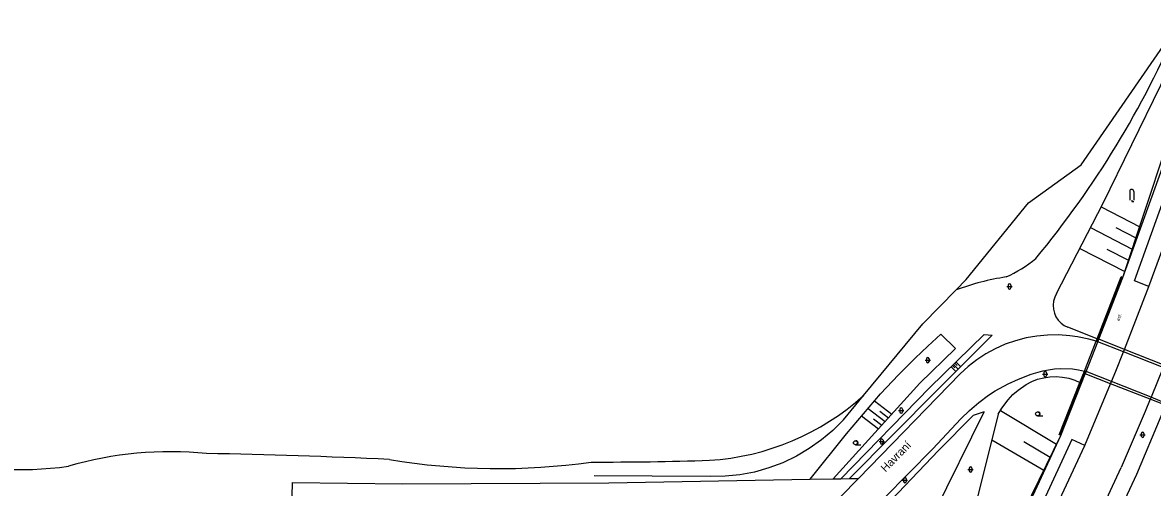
# Model space of a CAD drawing. Extents: x -596024 to -594475, y -1163820 to -1161957.
# Drawn here: x -595812.6 to -595600.9, y -1162859.7 to -1162772.6 of the extents above; entities that cross this region are included whole.
import ezdxf

# ---------------------------------------------------------------- set-up
doc = ezdxf.new("R2010")
doc.units = 0
for name, color, linetype in [('Level 10', 7, 'Continuous'), ('Level 11', 7, 'Continuous'), ('Level 14', 7, 'Continuous'), ('Level 15', 7, 'Continuous'), ('Level 36', 7, 'Continuous'), ('Level 40', 7, 'Continuous'), ('Level 49', 7, 'Continuous')]:
    doc.layers.add(name, color=color, linetype=linetype)

msp = doc.modelspace()

# ---------------------------------------------------------------- linework, layer by layer
at = {"layer": 'Level 10'}
for points in [[(-595601.5, -1162822.03), (-595592.61, -1162797.68)], [(-595606.12, -1162833.81), (-595601.5, -1162822.03)], [(-595611.41, -1162832.27), (-595612.79, -1162831.87), (-595614.9, -1162831.43), (-595616.32, -1162831.23), (-595618.47, -1162831.08), (-595620.51, -1162831.11), (-595622.54, -1162831.3), (-595624.55, -1162831.66), (-595626.52, -1162832.18), (-595628.44, -1162832.85), (-595630.31, -1162833.68), (-595632.1, -1162834.65), (-595633.8, -1162835.77), (-595635.41, -1162837.02), (-595636.92, -1162838.39)], [(-595611.41, -1162832.27), (-595611.37, -1162832.28), (-595611.25, -1162832.32), (-595611.23, -1162832.33)], [(-595611.11, -1162832.38), (-595611.23, -1162832.33)], [(-595606.3, -1162834.27), (-595611.11, -1162832.38)], [(-595608.54, -1162839.84), (-595607.7, -1162837.85), (-595606.3, -1162834.27)], [(-595606.3, -1162834.27), (-595606.12, -1162833.81)], [(-595598.85, -1162837.2), (-595606.3, -1162834.27)], [(-595636.74, -1162846.84), (-595635.12, -1162845.23), (-595633.4, -1162843.73), (-595631.59, -1162842.35), (-595630.35, -1162841.56), (-595627.87, -1162840.25), (-595625.93, -1162839.4), (-595623.58, -1162838.46), (-595621.42, -1162837.82), (-595620.31, -1162837.6), (-595619.2, -1162837.46), (-595618.07, -1162837.39), (-595615.82, -1162837.47), (-595614.7, -1162837.63), (-595613.6, -1162837.85)], [(-595598.85, -1162837.2), (-595601.12, -1162842.77)], [(-595666.85, -1162869.3), (-595659.35, -1162861.44), (-595655.97, -1162857.97), (-595636.92, -1162838.39)], [(-595613.6, -1162837.85), (-595613.52, -1162837.87)], [(-595613.29, -1162837.96), (-595613.52, -1162837.87)], [(-595608.54, -1162839.84), (-595613.29, -1162837.96)], [(-595608.7, -1162840.23), (-595608.54, -1162839.84)], [(-595601.12, -1162842.77), (-595608.54, -1162839.84)], [(-595613.55, -1162851.79), (-595608.7, -1162840.23)], [(-595601.27, -1162843.15), (-595602.21, -1162845.47), (-595606.7, -1162855.95)], [(-595601.12, -1162842.77), (-595601.27, -1162843.15)], [(-595598.25, -1162843.91), (-595601.12, -1162842.77)], [(-595603.8, -1162857.18), (-595599.22, -1162846.31), (-595598.4, -1162844.28)], [(-595642.02, -1162852.43), (-595636.74, -1162846.84)], [(-595642.02, -1162852.43), (-595655.68, -1162866.28)], [(-595624.69, -1162875.81), (-595613.55, -1162851.79)], [(-595617.87, -1162880.07), (-595606.7, -1162855.95)], [(-595615.16, -1162881.55), (-595603.8, -1162857.18)]]:
    msp.add_lwpolyline(points, dxfattribs=at)
at = {"layer": 'Level 11'}
for points in [[(-595614.19, -1162799.22), (-595595.79, -1162772.55)], [(-595606.4, -1162820.34), (-595597.6, -1162795.89)], [(-595601.5, -1162822.03), (-595604.23, -1162820.98), (-595595.51, -1162796.8)], [(-595624.09, -1162806.34), (-595614.19, -1162799.22)], [(-595635.76, -1162820.73), (-595624.09, -1162806.34)], [(-595643.87, -1162828.99), (-595637.64, -1162822.64), (-595635.76, -1162820.73)], [(-595611.23, -1162831.79), (-595606.7, -1162820.22)], [(-595611.1, -1162831.84), (-595606.58, -1162820.27)], [(-595610.93, -1162831.91), (-595606.4, -1162820.34)], [(-595606.58, -1162820.27), (-595606.7, -1162820.22)], [(-595606.4, -1162820.34), (-595606.58, -1162820.27)], [(-595658.77, -1162846.98), (-595655, -1162842.43), (-595643.87, -1162828.99)], [(-595613.6, -1162837.85), (-595613.09, -1162836.56), (-595611.41, -1162832.27)], [(-595613.29, -1162837.96), (-595612.79, -1162836.68), (-595611.11, -1162832.38)], [(-595611.41, -1162832.27), (-595611.23, -1162831.79)], [(-595611.23, -1162832.33), (-595611.1, -1162831.84)], [(-595611.11, -1162832.38), (-595610.93, -1162831.91)], [(-595610.93, -1162831.91), (-595611.1, -1162831.84)], [(-595606.12, -1162833.81), (-595610.93, -1162831.91)], [(-595598.67, -1162836.74), (-595606.12, -1162833.81)], [(-595618.01, -1162849.92), (-595613.45, -1162838.36)], [(-595614.44, -1162839.99), (-595613.6, -1162837.85)], [(-595614.34, -1162840.04), (-595613.65, -1162838.28)], [(-595613.65, -1162838.28), (-595613.52, -1162837.87)], [(-595613.45, -1162838.36), (-595613.65, -1162838.28)], [(-595613.45, -1162838.36), (-595613.29, -1162837.96)], [(-595608.7, -1162840.23), (-595613.45, -1162838.36)], [(-595618.31, -1162849.8), (-595614.44, -1162839.99)], [(-595618.21, -1162849.84), (-595614.34, -1162840.04)], [(-595601.27, -1162843.15), (-595608.7, -1162840.23)], [(-595598.4, -1162844.28), (-595601.27, -1162843.15)], [(-595658.77, -1162846.98), (-595660.74, -1162848.97), (-595662.88, -1162850.78), (-595665.17, -1162852.4), (-595667.58, -1162853.83), (-595670.11, -1162855.03), (-595672.73, -1162856.02), (-595675.43, -1162856.78), (-595678.18, -1162857.31), (-595680.97, -1162857.59), (-595683.77, -1162857.64)], [(-595628.87, -1162873.35), (-595618.01, -1162849.92)], [(-595618.21, -1162849.84), (-595618.31, -1162849.8)], [(-595618.01, -1162849.92), (-595618.21, -1162849.84)], [(-595615.97, -1162850.7), (-595626.98, -1162874.52)], [(-595613.55, -1162851.79), (-595615.97, -1162850.7)], [(-595796.01, -1162863.91), (-595781.11, -1162863.87), (-595777.66, -1162863.86), (-595762.2, -1162863.81), (-595762.04, -1162858.73), (-595741.4, -1162858.97), (-595702.74, -1162858.81), (-595665.03, -1162858.13), (-595660.67, -1162858.05), (-595659.28, -1162858.03), (-595657.66, -1162858), (-595655.97, -1162857.97)], [(-595683.77, -1162857.64), (-595705.51, -1162857.49)]]:
    msp.add_lwpolyline(points, dxfattribs=at)
for centre, radius, start, end in [((-595760.93, -1162702.32), 179.45, 320.3685, 336.9602), ((-595638.86, -1162796.9), 25.61, 294.4103, 309.0803), ((-595620.76, -1162868.6), 48.96, 98.8301, 110.1623), ((-595686.97, -1162806.89), 47.8, 273.7125, 311.969), ((-595813.44, -1162787), 69.34, 255.5279, 277.7919), ((-595784.96, -1162921.28), 68.3, 84.2871, 106.2215), ((-595798.65, -1164016.43), 1163.29, 87.30101, 88.99085), ((-595723.44, -1162733.57), 122.57, 260.4058, 278.1383), ((-595703.79, -1162242.74), 612.17, 269.78509, 271.86508)]:
    msp.add_arc(centre, radius, start, end, dxfattribs=at)
at = {"layer": 'Level 14'}
for points in [[(-595610.17, -1162806.51), (-595593.87, -1162773.13)], [(-595606.4, -1162820.34), (-595598.26, -1162795.82)], [(-595618.82, -1162823.34), (-595610.17, -1162806.51)], [(-595618.82, -1162823.34), (-595619.16, -1162824.02), (-595619.37, -1162824.74), (-595619.46, -1162825.5), (-595619.41, -1162826.25), (-595619.23, -1162826.99), (-595618.93, -1162827.68), (-595618.51, -1162828.31), (-595617.99, -1162828.86), (-595617.38, -1162829.3), (-595616.7, -1162829.64)], [(-595640.54, -1162830.96), (-595642.96, -1162833.19), (-595645.34, -1162835.46), (-595648.43, -1162838.57)], [(-595642.6, -1162840.96), (-595632.38, -1162830.98)], [(-595630.88, -1162831.15), (-595641.3, -1162841.54)], [(-595640.54, -1162830.96), (-595637.75, -1162833.64)], [(-595632.38, -1162830.98), (-595630.88, -1162831.15)], [(-595611.23, -1162831.79), (-595616.7, -1162829.64)], [(-595611.1, -1162831.84), (-595611.23, -1162831.79)], [(-595644.46, -1162840.1), (-595637.75, -1162833.64)], [(-595651.85, -1162842.11), (-595648.43, -1162838.57)], [(-595629.74, -1162845.95), (-595629.08, -1162844.81), (-595627.91, -1162843.24), (-595627.01, -1162842.28), (-595626.03, -1162841.41), (-595624.53, -1162840.36), (-595623.48, -1162839.81), (-595622.38, -1162839.39), (-595621.23, -1162839.1), (-595620.06, -1162838.93), (-595618.88, -1162838.89), (-595617.71, -1162838.99), (-595616.55, -1162839.21), (-595615.42, -1162839.56), (-595614.44, -1162839.99)], [(-595660.67, -1162858.05), (-595644.46, -1162840.1)], [(-595659.28, -1162858.03), (-595642.6, -1162840.96)], [(-595641.3, -1162841.54), (-595657.66, -1162858)], [(-595614.44, -1162839.99), (-595614.34, -1162840.04)], [(-595658.18, -1162849.61), (-595651.85, -1162842.11)], [(-595641.72, -1162864.38), (-595632.4, -1162845.51)], [(-595634.44, -1162846.16), (-595640.93, -1162852.78)], [(-595629.74, -1162845.95), (-595634.48, -1162864.75)], [(-595632.4, -1162845.51), (-595634.44, -1162846.16)], [(-595665.03, -1162858.13), (-595658.18, -1162849.61)], [(-595628.88, -1162872.15), (-595618.01, -1162849.92)], [(-595640.93, -1162852.78), (-595654.84, -1162867.33)]]:
    msp.add_lwpolyline(points, dxfattribs=at)
at = {"layer": 'Level 15'}
for points in [[(-595610.45, -1162807.07), (-595603.24, -1162810.83)], [(-595612.47, -1162810.98), (-595604.63, -1162815.01)], [(-595607.7, -1162810.97), (-595603.94, -1162812.92)], [(-595614.48, -1162814.9), (-595606.02, -1162819.19)], [(-595609.4, -1162815.03), (-595605.33, -1162817.1)], [(-595637.69, -1162837.94), (-595638.58, -1162837.04)], [(-595637.91, -1162837.27), (-595638.36, -1162836.82)], [(-595637.24, -1162837.49), (-595638.13, -1162836.6)], [(-595637.46, -1162836.82), (-595637.91, -1162836.38)], [(-595636.79, -1162837.04), (-595637.68, -1162836.15)], [(-595652.97, -1162843.43), (-595649.73, -1162845.94)], [(-595654.16, -1162844.85), (-595650.97, -1162847.31)], [(-595651.96, -1162845.38), (-595650.35, -1162846.62)], [(-595629.34, -1162845.24), (-595618.81, -1162851.56)], [(-595655.36, -1162846.27), (-595652.22, -1162848.69)], [(-595653.16, -1162846.8), (-595651.59, -1162848)], [(-595630.95, -1162850.75), (-595621.21, -1162856.46)], [(-595624.93, -1162851.07), (-595620.01, -1162854.01)]]:
    msp.add_lwpolyline(points, dxfattribs=at)
at = {"layer": 'Level 36'}
for p, q in [((-595605.11, -1162804.18), (-595605.11, -1162805.81)), ((-595604.36, -1162804.18), (-595604.36, -1162805.81)), ((-595628.15, -1162821.99), (-595627.15, -1162821.99)), ((-595627.9, -1162821.74), (-595627.9, -1162822.24)), ((-595627.4, -1162821.74), (-595627.4, -1162822.24)), ((-595643.23, -1162835.56), (-595643.23, -1162836.06)), ((-595642.73, -1162835.56), (-595642.73, -1162836.06)), ((-595643.48, -1162835.81), (-595642.48, -1162835.81)), ((-595621.46, -1162838.42), (-595620.46, -1162838.42)), ((-595621.21, -1162838.17), (-595621.21, -1162838.67)), ((-595620.71, -1162838.17), (-595620.71, -1162838.67)), ((-595648.46, -1162845.28), (-595647.46, -1162845.28)), ((-595648.21, -1162845.03), (-595648.21, -1162845.53)), ((-595647.71, -1162845.03), (-595647.71, -1162845.53)), ((-595622.39, -1162846.27), (-595621.39, -1162846.27)), ((-595603.19, -1162849.79), (-595602.19, -1162849.79)), ((-595602.94, -1162849.54), (-595602.94, -1162850.04)), ((-595602.44, -1162849.54), (-595602.44, -1162850.04)), ((-595656.52, -1162851.68), (-595655.52, -1162851.68)), ((-595652.1, -1162851.09), (-595651.1, -1162851.09)), ((-595651.85, -1162850.84), (-595651.85, -1162851.34)), ((-595651.35, -1162850.84), (-595651.35, -1162851.34)), ((-595635.43, -1162856.32), (-595634.43, -1162856.32)), ((-595635.18, -1162856.07), (-595635.18, -1162856.57)), ((-595634.68, -1162856.07), (-595634.68, -1162856.57)), ((-595647.74, -1162858.3), (-595646.74, -1162858.3)), ((-595647.49, -1162858.05), (-595647.49, -1162858.55)), ((-595646.99, -1162858.05), (-595646.99, -1162858.55))]:
    msp.add_line(p, q, dxfattribs=at)
msp.add_lwpolyline([(-595604.74, -1162805.81), (-595604.74, -1162806.06), (-595604.36, -1162806.06)], dxfattribs=at)
for centre in [(-595622.39, -1162845.89), (-595656.52, -1162851.31)]:
    msp.add_circle(centre, 0.375, dxfattribs=at)
for centre, radius, start, end in [((-595604.74, -1162804.18), 0.375, 0, 180), ((-595627.65, -1162821.74), 0.25, 0, 180), ((-595627.65, -1162822.24), 0.25, 180, 0), ((-595642.98, -1162835.56), 0.25, 0, 180), ((-595642.98, -1162836.06), 0.25, 180, 0), ((-595620.96, -1162838.17), 0.25, 0, 180), ((-595620.96, -1162838.67), 0.25, 180, 0), ((-595647.96, -1162845.03), 0.25, 0, 180), ((-595647.96, -1162845.53), 0.25, 180, 0), ((-595622.27, -1162845.89), 0.375, 260.4059, 99.5941), ((-595602.69, -1162849.54), 0.25, 0, 180), ((-595602.69, -1162850.04), 0.25, 180, 0), ((-595656.39, -1162851.31), 0.375, 260.4059, 99.5941), ((-595651.6, -1162850.84), 0.25, 0, 180), ((-595651.6, -1162851.34), 0.25, 180, 0), ((-595634.93, -1162856.07), 0.25, 0, 180), ((-595634.93, -1162856.57), 0.25, 180, 0), ((-595647.24, -1162858.05), 0.25, 0, 180), ((-595647.24, -1162858.55), 0.25, 180, 0)]:
    msp.add_arc(centre, radius, start, end, dxfattribs=at)

# ---------------------------------------------------------------- texts
at = {"layer": 'Level 40'}
msp.add_text('asf. ', height=0.65, rotation=68.17, dxfattribs=at).set_placement((-595607.11, -1162828.57))
at = {"layer": 'Level 49'}
msp.add_text('Havraní', height=1.5, rotation=45.61, dxfattribs=at).set_placement((-595650.87, -1162856.9))

doc.saveas('drawing.dxf')
